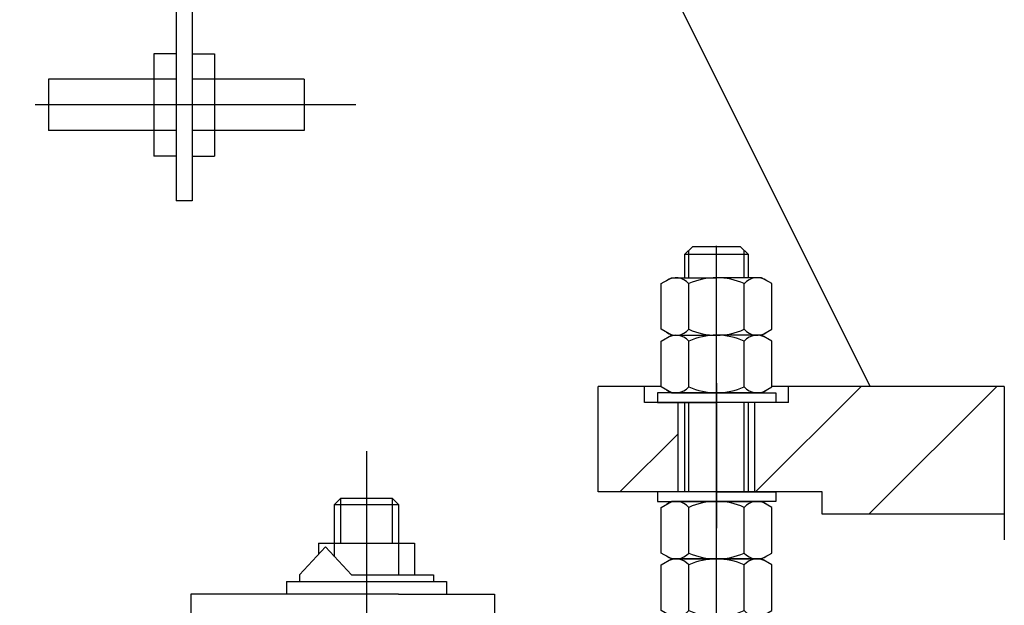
# Model space of a CAD drawing. Header units: millimetres. Extents: x 452087 to 582075, y 10891 to 81641.
# Tile 265 of 311: x 548385 to 548693, y 47141 to 47324. Entities that reach past the tile are written whole.
import ezdxf

# ---------------------------------------------------------------- set-up
doc = ezdxf.new("R2010")
doc.units = ezdxf.units.MM
for name, pattern in [('K5LT_AXLED', [19.5, 15, -1.5, 1.5, -1.5]), ('K5LT_BASIC', [0]), ('K5LT_THIN', [0])]:
    doc.linetypes.add(name, pattern=pattern)
for name, color, linetype, true_color in [('G', 3, 'Continuous', 0x00ff00), ('OSI', 2, 'Continuous', 0xffff00), ('R', 1, 'Continuous', 0xff0000)]:
    doc.layers.add(name, color=color, linetype=linetype, true_color=true_color)
doc.layers.add('ГТО-2_Штриховка', color=252, linetype='Continuous', lineweight=18)

# ---------------------------------------------------------------- blocks, each defined once
blk = doc.blocks.new('U42')
at = {"layer": 'G', "linetype": 'K5LT_BASIC'}
for p, q in [((146.765, 572.901), (146.515, 572.651)), ((148.265, 572.901), (146.765, 572.901)), ((148.515, 572.651), (148.265, 572.901)), ((148.515, 572.651), (146.515, 572.651)), ((146.515, 572.651), (146.515, 571.93)), ((148.515, 571.93), (148.515, 572.651))]:
    blk.add_line(p, q, dxfattribs=at)
at = {"layer": 'OSI', "linetype": 'K5LT_AXLED'}
for p, q in [((147.515, 571.03), (147.515, 572.901)), ((147.515, 571.384), (147.515, 571.564))]:
    blk.add_line(p, q, dxfattribs=at)
at = {"layer": 'R', "linetype": 'K5LT_THIN'}
for p, q in [((146.65, 571.93), (146.65, 572.786)), ((148.38, 571.93), (148.38, 572.786))]:
    blk.add_line(p, q, dxfattribs=at)
blk = doc.blocks.new('U43')
at = {"layer": 'G', "linetype": 'K5LT_BASIC'}
for p, q in [((145.783, 571.744), (146.105, 571.93)), ((146.105, 571.93), (147.515, 571.93)), ((148.925, 571.93), (147.515, 571.93)), ((149.247, 571.744), (148.925, 571.93)), ((145.783, 570.316), (145.783, 571.744)), ((146.649, 570.316), (146.649, 571.744)), ((148.381, 570.316), (148.381, 571.744)), ((149.247, 570.316), (149.247, 571.744)), ((146.105, 570.13), (145.783, 570.316)), ((146.105, 570.13), (147.515, 570.13)), ((148.925, 570.13), (147.515, 570.13)), ((148.925, 570.13), (149.247, 570.316))]:
    blk.add_line(p, q, dxfattribs=at)
for centre, radius, start, end in [((146.245, 571.4), 0.53, 40.3781, 124.5975), ((147.515, 569.82), 2.11, 90, 114.235), ((147.515, 569.82), 2.11, 65.765, 90), ((148.785, 571.4), 0.53, 55.4025, 139.6219), ((146.245, 570.659), 0.53, 235.4025, 319.6219), ((147.515, 572.24), 2.11, 245.765, 270), ((147.515, 572.24), 2.11, 270, 294.235), ((148.785, 570.659), 0.53, 220.3781, 304.5975)]:
    blk.add_arc(centre, radius, start, end, dxfattribs=at)
blk = doc.blocks.new('U44')
at = {"layer": 'G', "linetype": 'K5LT_BASIC'}
for p, q in [((145.783, 569.944), (146.105, 570.13)), ((146.105, 570.13), (147.515, 570.13)), ((148.925, 570.13), (147.515, 570.13)), ((149.247, 569.944), (148.925, 570.13)), ((145.783, 568.516), (145.783, 569.944)), ((146.649, 568.516), (146.649, 569.944)), ((148.381, 568.516), (148.381, 569.944)), ((149.247, 568.516), (149.247, 569.944)), ((146.105, 568.33), (145.783, 568.516)), ((146.105, 568.33), (147.515, 568.33)), ((148.925, 568.33), (147.515, 568.33)), ((148.925, 568.33), (149.247, 568.516))]:
    blk.add_line(p, q, dxfattribs=at)
for centre, radius, start, end in [((146.245, 569.6), 0.53, 40.3781, 124.5975), ((147.515, 568.02), 2.11, 90, 114.235), ((147.515, 568.02), 2.11, 65.765, 90), ((148.785, 569.6), 0.53, 55.4025, 139.6219), ((146.245, 568.859), 0.53, 235.4025, 319.6219), ((147.515, 570.44), 2.11, 245.765, 270), ((147.515, 570.44), 2.11, 270, 294.235), ((148.785, 568.859), 0.53, 220.3781, 304.5975)]:
    blk.add_arc(centre, radius, start, end, dxfattribs=at)
blk = doc.blocks.new('U45')
at = {"layer": 'G', "linetype": 'K5LT_BASIC'}
for p, q in [((147.515, 568.33), (145.665, 568.33)), ((145.665, 568.33), (145.665, 568.03)), ((147.515, 568.33), (149.365, 568.33)), ((149.365, 568.33), (149.365, 568.03)), ((145.665, 568.03), (147.515, 568.03)), ((149.365, 568.03), (147.515, 568.03))]:
    blk.add_line(p, q, dxfattribs=at)
at = {"layer": 'OSI', "linetype": 'K5LT_AXLED'}
blk.add_line((147.515, 568.63), (147.515, 567.73), dxfattribs=at)
blk = doc.blocks.new('U46')
at = {"layer": 'G', "linetype": 'K5LT_BASIC'}
for p, q in [((145.783, 562.944), (146.105, 563.13)), ((146.105, 563.13), (147.515, 563.13)), ((148.925, 563.13), (147.515, 563.13)), ((149.247, 562.944), (148.925, 563.13)), ((145.783, 561.516), (145.783, 562.944)), ((146.649, 561.516), (146.649, 562.944)), ((148.381, 561.516), (148.381, 562.944)), ((149.247, 561.516), (149.247, 562.944)), ((146.105, 561.33), (145.783, 561.516)), ((148.925, 561.33), (149.247, 561.516)), ((146.105, 561.33), (147.515, 561.33)), ((148.925, 561.33), (147.515, 561.33))]:
    blk.add_line(p, q, dxfattribs=at)
for centre, radius, start, end in [((146.245, 562.6), 0.53, 40.3781, 124.5975), ((147.515, 561.02), 2.11, 90, 114.235), ((147.515, 561.02), 2.11, 65.765, 90), ((148.785, 562.6), 0.53, 55.4025, 139.6219), ((146.245, 561.859), 0.53, 235.4025, 319.6219), ((147.515, 563.44), 2.11, 245.765, 270), ((147.515, 563.44), 2.11, 270, 294.235), ((148.785, 561.859), 0.53, 220.3781, 304.5975)]:
    blk.add_arc(centre, radius, start, end, dxfattribs=at)
blk = doc.blocks.new('U47')
at = {"layer": 'G', "linetype": 'K5LT_BASIC'}
for p, q in [((147.515, 565.23), (145.665, 565.23)), ((145.665, 565.23), (145.665, 564.93)), ((147.515, 565.23), (149.365, 565.23)), ((149.365, 565.23), (149.365, 564.93)), ((145.665, 564.93), (147.515, 564.93)), ((149.365, 564.93), (147.515, 564.93))]:
    blk.add_line(p, q, dxfattribs=at)
at = {"layer": 'OSI', "linetype": 'K5LT_AXLED'}
blk.add_line((147.515, 565.53), (147.515, 564.63), dxfattribs=at)
blk = doc.blocks.new('U48')
at = {"layer": 'G', "linetype": 'K5LT_BASIC'}
for p, q in [((145.783, 564.744), (146.105, 564.93)), ((147.515, 564.93), (146.105, 564.93)), ((147.515, 564.93), (148.925, 564.93)), ((149.247, 564.744), (148.925, 564.93)), ((145.783, 563.316), (145.783, 564.744)), ((146.649, 563.316), (146.649, 564.744)), ((148.381, 563.316), (148.381, 564.744)), ((149.247, 563.316), (149.247, 564.744)), ((146.105, 563.13), (145.783, 563.316)), ((148.925, 563.13), (149.247, 563.316)), ((147.515, 563.13), (146.105, 563.13)), ((147.515, 563.13), (148.925, 563.13))]:
    blk.add_line(p, q, dxfattribs=at)
for centre, radius, start, end in [((146.245, 564.4), 0.53, 40.3781, 124.5975), ((147.515, 562.82), 2.11, 90, 114.235), ((147.515, 562.82), 2.11, 65.765, 90), ((148.785, 564.4), 0.53, 55.4025, 139.6219), ((146.245, 563.659), 0.53, 235.4025, 319.6219), ((147.515, 565.24), 2.11, 245.765, 270), ((147.515, 565.24), 2.11, 270, 294.235), ((148.785, 563.659), 0.53, 220.3781, 304.5975)]:
    blk.add_arc(centre, radius, start, end, dxfattribs=at)
blk = doc.blocks.new('A$C4E9A3E51')
h = blk.add_hatch()
h.set_pattern_fill('МЕТАЛЛ', color=256, scale=10, angle=45, style=0, pattern_type=0)
h.set_pattern_definition([(45, (-1053.15, 4503.286), (-21.2132, 21.2132), [])])
h.paths.add_polyline_path([(407.9, 10155.58), (385, 10155.58), (385, 10188.58), (399.46, 10188.58), (409.94, 10179.54), (409.94, 10155.58), (409.59, 10155.58), (409.01, 10155.58)])
h.paths.add_polyline_path([(455, 10155.58), (436.1, 10155.58), (434.99, 10155.58), (434, 10155.55), (434, 10155.58), (434, 10183.58), (444.5, 10183.58), (456.47, 10183.58), (455, 10188.58), (473.14, 10188.58), (512, 10188.58), (512, 10148.58), (455, 10148.58)])
for p, q in [((400, 10328.58), (470, 10188.58)), ((253, 10306.66), (253, 10246.66)), ((258, 10306.66), (258, 10246.66)), ((246, 10292.66), (246, 10260.66)), ((253, 10292.66), (246, 10292.66)), ((246, 10292.66), (246, 10260.66)), ((253, 10292.66), (246, 10292.66)), ((258, 10292.66), (265, 10292.66)), ((258, 10292.66), (265, 10292.66)), ((265, 10292.66), (265, 10260.66)), ((265, 10292.66), (265, 10260.66)), ((213, 10284.66), (213, 10268.66)), ((253, 10284.66), (213, 10284.66)), ((213, 10284.66), (213, 10268.66)), ((253, 10284.66), (213, 10284.66)), ((293, 10284.66), (258, 10284.66)), ((293, 10284.66), (258, 10284.66)), ((293, 10284.66), (293, 10268.66)), ((293, 10284.66), (293, 10268.66)), ((297.2, 10276.66), (208.85, 10276.66)), ((309.2, 10276.66), (220.85, 10276.66)), ((253, 10268.66), (213, 10268.66)), ((253, 10268.66), (213, 10268.66)), ((293, 10268.66), (258, 10268.66)), ((293, 10268.66), (258, 10268.66)), ((253, 10260.66), (246, 10260.66)), ((253, 10260.66), (246, 10260.66)), ((258, 10260.66), (265, 10260.66)), ((258, 10260.66), (265, 10260.66)), ((258, 10246.66), (253, 10246.66)), ((421.98, 10209.87), (421.98, 10232.61)), ((422, 9875.58), (422, 10210.88)), ((422, 10171.58), (422, 10195.58)), ((385, 10155.58), (385, 10188.58)), ((404.68, 10188.58), (385, 10188.58)), ((399.46, 10183.58), (399.46, 10188.58)), ((421.98, 10188.63), (422, 10144.18)), ((512, 10188.58), (439.32, 10188.58)), ((444.5, 10183.58), (444.5, 10188.58)), ((512, 10188.58), (473.14, 10188.58)), ((512, 10188.58), (512, 10140.58)), ((444.5, 10183.58), (399.46, 10183.58)), ((409.94, 10155.58), (410.01, 10183.58)), ((412, 10183.58), (412, 10155.58)), ((413.35, 10155.58), (413.35, 10183.58)), ((430.65, 10155.58), (430.65, 10183.58)), ((432, 10155.58), (432, 10183.58)), ((434, 10155.58), (434, 10183.58)), ((312.5, 10168.28), (312.5, 9882.47)), ((455, 10155.58), (385, 10155.58)), ((422, 10131.58), (422, 10155.58)), ((455, 10148.58), (455, 10155.58)), ((302.5, 10151.58), (304.5, 10153.58)), ((302.5, 10151.58), (322.5, 10151.58)), ((302.5, 10135.29), (302.5, 10151.58)), ((304.5, 10139.58), (304.5, 10153.58)), ((304.5, 10153.58), (320.5, 10153.58)), ((320.5, 10153.58), (320.5, 10139.58)), ((322.5, 10151.58), (320.5, 10153.58)), ((322.5, 10151.58), (322.5, 10129.58)), ((512, 10148.58), (455, 10148.58)), ((297.5, 10139.58), (327.5, 10139.58)), ((297.5, 10139.58), (297.5, 10136.09)), ((327.5, 10139.58), (327.5, 10129.58)), ((291.5, 10129.58), (299.63, 10138.4)), ((307.76, 10129.58), (299.63, 10138.4)), ((291.5, 10129.58), (291.5, 10127.58)), ((307.76, 10129.58), (333.5, 10129.58)), ((333.5, 10129.58), (333.5, 10127.58)), ((287.5, 10127.58), (337.5, 10127.58)), ((287.5, 10127.58), (287.5, 10123.58)), ((337.5, 10127.58), (337.5, 10123.58)), ((302.5, 10123.58), (257.5, 10123.58)), ((257.5, 10123.58), (257.5, 10116.58)), ((322.5, 10123.58), (302.5, 10123.58)), ((322.5, 10123.58), (352.5, 10123.58)), ((352.5, 10123.58), (352.5, 10116.58))]:
    blk.add_line(p, q)
at = {"xscale": 10, "yscale": 10, "zscale": 10}
for name in ['U42', 'U43', 'U44', 'U45', 'U47', 'U48', 'U46']:
    blk.add_blockref(name, (-1053.15, 4503.29), dxfattribs=at)

msp = doc.modelspace()

# ---------------------------------------------------------------- hatches: boundary and pattern name
at = {"layer": 'ГТО-2_Штриховка'}
h = msp.add_hatch(dxfattribs=at)
h.set_pattern_fill('ANSI35', color=256, scale=100)
h.set_pattern_definition([(45, (-17131.3, -1493781.44), (-449.0128, 449.0128), []), (45, (-16682.3, -1493781.44), (-449.0128, 449.0128), [793.75, -158.75, 0, -158.75])])
h.paths.add_polyline_path([(560273.22, 43536.13), (555873.22, 43536.13), (555873.22, 50536.13), (560273.22, 50536.13)], flags=16)
h.paths.add_polyline_path([(560281.28, 43016.75), (560273.22, 39436.13), (555873.22, 39436.13), (555873.22, 43016.75)], flags=16)
h.paths.add_polyline_path([(554872.97, 43536.13), (540981.27, 43536.13), (540981.27, 54483.43), (542281.28, 55136.13), (542273.21, 56036.13), (553581.03, 56036.13), (553581.03, 55236.13), (554881.28, 54586.13)], flags=16)
h.paths.add_polyline_path([(560273.22, 38936.13), (560273.22, 35286.13), (555873.22, 35286.13), (555873.22, 38936.13)], flags=16)
h.paths.add_polyline_path([(554872.97, 43036.13), (554872.95, 36436.11), (548209.36, 36436.13), (548381.03, 36436.13), (547361.03, 36436.13), (547361.03, 36221.13), (547141.03, 36221.13), (547141.03, 36006.13), (546921.03, 36006.13), (546921.03, 35791.13), (546701.03, 35791.13), (546701.03, 35576.13), (546481.03, 35576.13), (546481.03, 35361.13), (546261.03, 35361.13), (546261.03, 35146.13), (546041.03, 35146.13), (546041.03, 34931.13), (545821.03, 34931.13), (545821.03, 34716.13), (545601.03, 34716.13), (545601.03, 34501.13), (545381.03, 34501.13), (545381.03, 34236.13), (540981.27, 34236.13), (540981.27, 43016.75), (545681.03, 43018.39), (545681.03, 42519.44), (546676.13, 42522.72), (546685.93, 43015.11), (549681.75, 43016.73), (549680.3, 42521.08), (550681.03, 42521.08), (550681.03, 43036.13)], flags=16)
h.paths.add_polyline_path([(540981.28, 54486.13), (540981.33, 42536.13)], flags=16)
h.paths.add_polyline_path([(540331.27, 56536.13), (540331.27, 56536.13), (539481.27, 56614.46), (539481.27, 43036.13), (538481.27, 43036.13), (538473.47, 31236.14), (539891.28, 31236.14), (542691.28, 29236.13), (543991.28, 29236.13), (545491.28, 30236.13), (554953.22, 30236.13), (556153.47, 31036.13), (564473.47, 31036.13), (564473.22, 53098.49), (567681.03, 54406.13), (567681.03, 55381.13), (562673.22, 55381.13), (562673.22, 56536.13), (561545.99, 56536.13), (561545.99, 56286.13), (561245.99, 56286.13), (561245.99, 51036.13), (555745.99, 51036.13), (555745.99, 56036.13), (555700.28, 56036.13), (555745.99, 56286.13), (555445.99, 56286.13), (555445.99, 56536.13)])

# ---------------------------------------------------------------- block references
at = {"color": 1, "lineweight": 40}
msp.add_blockref('A$C4E9A3E51', (548181.03, 37020.61, 0), dxfattribs=at)

doc.saveas('drawing.dxf')
